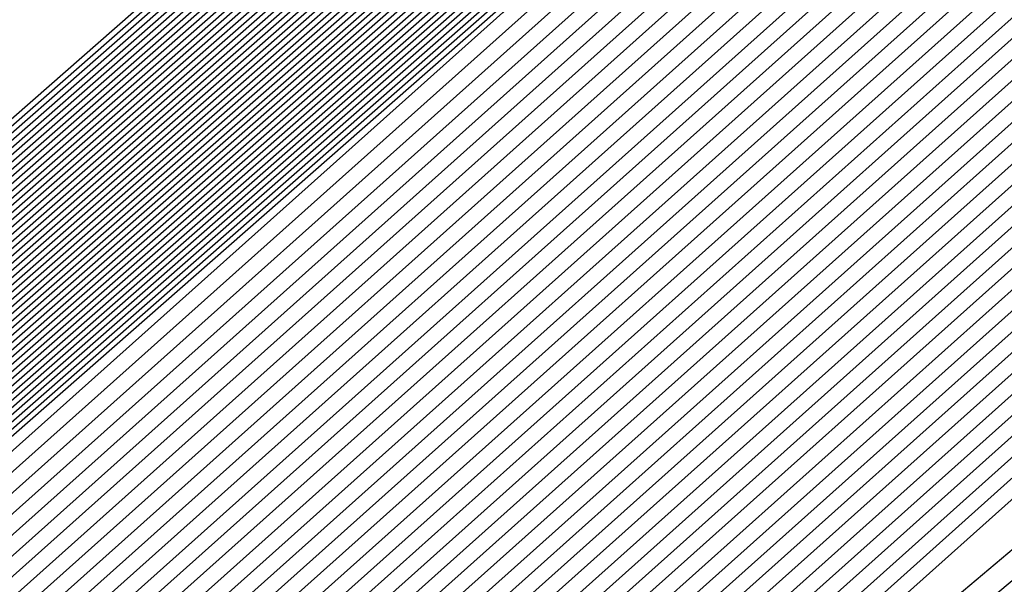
# Model space of a CAD drawing. Extents: x 3249832 to 3255657, y 13789405 to 13793316.
# Tile 791 of 1056: x 3253208.5874 to 3253208.7216, y 13791257.6163 to 13791257.6932. Entities that reach past the tile are written whole.
import ezdxf

# ---------------------------------------------------------------- set-up
doc = ezdxf.new("R2010")
doc.units = 0
doc.header["$LTSCALE"] = 100
doc.header["$MEASUREMENT"] = 0
for name, color, linetype in [('GRATIO_03231_CON', 1, 'CONTINUOUS'), ('GRATIO_0323_ICON', 1, 'CONTINUOUS'), ('TARGETS_EAST', 7, 'CONTINUOUS')]:
    doc.layers.add(name, color=color, linetype=linetype)

# ---------------------------------------------------------------- blocks, each defined once
blk = doc.blocks.new('Gratio_032316_contours')
at = {"layer": 'GRATIO_03231_CON', "color": 5, "linetype": 'Continuous', "flags": 128}
for points in [[(3253196.57706, 13791247.03615), (3253203.47105, 13791253.1938), (3253218.75951, 13791266.60126), (3253234.06971, 13791279.98413), (3253242.88772, 13791287.68662), (3253246.13462, 13791290.52731), (3253246.59031, 13791290.94338), (3253246.98083, 13791291.32532), (3253249.81702, 13791293.87697), (3253257.55589, 13791300.7555), (3253271.43068, 13791313.0323), (3253287.77957, 13791327.43574), (3253301.71695, 13791339.60837)], [(3253196.71057, 13791247.15254), (3253203.58621, 13791253.29381), (3253218.83398, 13791266.66558), (3253234.10345, 13791280.01283), (3253242.89801, 13791287.6948), (3253246.13636, 13791290.52784), (3253246.59102, 13791290.94258), (3253246.97413, 13791291.31721), (3253249.75622, 13791293.82018), (3253257.34746, 13791300.56749), (3253270.95757, 13791312.61009), (3253286.99457, 13791326.73875), (3253300.66608, 13791338.67918)], [(3253196.84408, 13791247.26894), (3253203.70137, 13791253.39382), (3253218.90845, 13791266.7299), (3253234.13718, 13791280.04153), (3253242.9083, 13791287.70297), (3253246.13809, 13791290.52836), (3253246.59174, 13791290.94178), (3253246.96742, 13791291.30911), (3253249.69542, 13791293.76339), (3253257.13903, 13791300.37948), (3253270.48445, 13791312.18788), (3253286.20957, 13791326.04177), (3253299.6152, 13791337.74998)], [(3253197.11109, 13791247.50174), (3253203.93169, 13791253.59384), (3253219.0574, 13791266.85855), (3253234.20465, 13791280.09892), (3253242.92888, 13791287.71932), (3253246.14156, 13791290.52941), (3253246.59316, 13791290.94019), (3253246.95401, 13791291.2929), (3253249.57383, 13791293.64981), (3253256.72217, 13791300.00346), (3253269.53822, 13791311.34346), (3253284.63958, 13791324.64781), (3253297.51345, 13791335.89159)], [(3253197.2446, 13791247.61813), (3253204.04685, 13791253.69384), (3253219.13187, 13791266.92287), (3253234.23839, 13791280.12762), (3253242.93918, 13791287.72749), (3253246.1433, 13791290.52994), (3253246.59388, 13791290.9394), (3253246.9473, 13791291.28479), (3253249.51303, 13791293.59302), (3253256.51374, 13791299.81545), (3253269.06511, 13791310.92125), (3253283.85458, 13791323.95083), (3253296.46257, 13791334.9624)], [(3253197.37811, 13791247.73453), (3253204.16201, 13791253.79385), (3253219.20635, 13791266.98719), (3253234.27212, 13791280.15631), (3253242.94947, 13791287.73567), (3253246.14503, 13791290.53046), (3253246.59459, 13791290.9386), (3253246.9406, 13791291.27669), (3253249.45223, 13791293.53623), (3253256.30531, 13791299.62744), (3253268.59199, 13791310.49904), (3253283.06958, 13791323.25385), (3253295.41169, 13791334.0332)], [(3253197.51162, 13791247.85093), (3253204.27717, 13791253.89386), (3253219.28082, 13791267.05151), (3253234.30586, 13791280.18501), (3253242.95976, 13791287.74384), (3253246.14676, 13791290.53099), (3253246.5953, 13791290.9378), (3253246.93389, 13791291.26859), (3253249.39143, 13791293.47944), (3253256.09688, 13791299.43942), (3253268.11888, 13791310.07683), (3253282.28459, 13791322.55687), (3253294.36082, 13791333.10401)], [(3253197.77863, 13791248.08372), (3253204.50749, 13791254.09388), (3253219.42977, 13791267.18016), (3253234.37333, 13791280.2424), (3253242.98034, 13791287.76019), (3253246.15023, 13791290.53204), (3253246.59673, 13791290.93621), (3253246.92048, 13791291.25238), (3253249.26983, 13791293.36586), (3253255.68002, 13791299.0634), (3253267.17265, 13791309.2324), (3253280.71459, 13791321.16291), (3253292.25906, 13791331.24562), (3253298.86322, 13791336.86351)], [(3253197.91214, 13791248.20012), (3253204.62265, 13791254.19388), (3253219.50424, 13791267.24448), (3253234.40706, 13791280.2711), (3253242.99064, 13791287.76837), (3253246.15197, 13791290.53257), (3253246.59744, 13791290.93542), (3253246.91378, 13791291.24427), (3253249.20903, 13791293.30907), (3253255.47159, 13791298.87539), (3253266.69953, 13791308.81019), (3253279.9296, 13791320.46593), (3253291.20819, 13791330.31643), (3253297.66843, 13791335.81202)], [(3253198.04565, 13791248.31651), (3253204.73781, 13791254.29389), (3253219.57872, 13791267.3088), (3253234.4408, 13791280.2998), (3253243.00093, 13791287.77654), (3253246.1537, 13791290.53309), (3253246.59816, 13791290.93462), (3253246.90707, 13791291.23617), (3253249.14823, 13791293.25228), (3253255.26316, 13791298.68738), (3253266.22642, 13791308.38798), (3253279.1446, 13791319.76895), (3253290.15731, 13791329.38723), (3253296.47364, 13791334.76054)], [(3253198.17916, 13791248.43291), (3253204.85297, 13791254.3939), (3253219.65319, 13791267.37312), (3253234.47453, 13791280.32849), (3253243.01122, 13791287.78471), (3253246.15544, 13791290.53362), (3253246.59887, 13791290.93382), (3253246.90036, 13791291.22806), (3253249.08743, 13791293.19549), (3253255.05473, 13791298.49937), (3253265.7533, 13791307.96577), (3253278.3596, 13791319.07197), (3253289.10643, 13791328.45804), (3253295.27885, 13791333.70905)], [(3253198.44617, 13791248.6657), (3253205.08329, 13791254.59392), (3253219.80214, 13791267.50177), (3253234.542, 13791280.38589), (3253243.0318, 13791287.80106), (3253246.15891, 13791290.53467), (3253246.6003, 13791290.93223), (3253246.88695, 13791291.21186), (3253248.96583, 13791293.08191), (3253254.63787, 13791298.12335), (3253264.80707, 13791307.12135), (3253276.7896, 13791317.678), (3253287.00468, 13791326.59965), (3253292.88927, 13791331.60608), (3253295.95133, 13791334.07094)], [(3253198.57968, 13791248.7821), (3253205.19845, 13791254.69392), (3253219.87661, 13791267.56609), (3253234.57574, 13791280.41459), (3253243.04209, 13791287.80924), (3253246.16064, 13791290.53519), (3253246.60101, 13791290.93144), (3253246.88025, 13791291.20375), (3253248.90503, 13791293.02512), (3253254.42944, 13791297.93534), (3253264.33396, 13791306.69914), (3253276.00461, 13791316.98102), (3253285.9538, 13791325.67045), (3253291.69448, 13791330.55459), (3253294.7416, 13791333.01142)], [(3253198.71319, 13791248.8985), (3253205.31361, 13791254.79393), (3253219.95108, 13791267.63041), (3253234.60947, 13791280.44328), (3253243.05239, 13791287.81741), (3253246.16237, 13791290.53572), (3253246.60172, 13791290.93064), (3253246.87354, 13791291.19565), (3253248.84423, 13791292.96834), (3253254.22101, 13791297.74733), (3253263.86084, 13791306.27693), (3253275.21961, 13791316.28404), (3253284.90293, 13791324.74126), (3253290.49969, 13791329.50311), (3253293.53187, 13791331.9519)], [(3253198.8467, 13791249.0149), (3253205.42877, 13791254.89394), (3253220.02556, 13791267.69473), (3253234.64321, 13791280.47198), (3253243.06268, 13791287.82558), (3253246.16411, 13791290.53624), (3253246.60244, 13791290.92984), (3253246.86684, 13791291.18754), (3253248.78343, 13791292.91155), (3253254.01258, 13791297.55932), (3253263.38773, 13791305.85472), (3253274.43461, 13791315.58706), (3253283.85205, 13791323.81207), (3253289.3049, 13791328.45162), (3253292.32214, 13791330.89237), (3253295.39879, 13791333.38715)], [(3253199.11371, 13791249.24769), (3253205.65909, 13791255.09396), (3253220.17451, 13791267.82338), (3253234.71068, 13791280.52937), (3253243.08326, 13791287.84193), (3253246.16758, 13791290.53729), (3253246.60386, 13791290.92825), (3253246.85342, 13791291.17133), (3253248.66183, 13791292.79797), (3253253.59572, 13791297.1833), (3253262.4415, 13791305.01029), (3253272.86462, 13791314.1931), (3253281.7503, 13791321.95368), (3253286.91532, 13791326.34865), (3253289.90268, 13791328.77333), (3253293.18693, 13791331.45768)], [(3253199.24722, 13791249.36409), (3253205.77425, 13791255.19397), (3253220.24898, 13791267.8877), (3253234.74441, 13791280.55807), (3253243.09355, 13791287.85011), (3253246.16931, 13791290.53782), (3253246.60458, 13791290.92746), (3253246.84672, 13791291.16323), (3253248.60103, 13791292.74118), (3253253.38729, 13791296.99529), (3253261.96839, 13791304.58808), (3253272.07962, 13791313.49612), (3253280.69942, 13791321.02448), (3253285.72053, 13791325.29717), (3253288.69295, 13791327.71381), (3253292.081, 13791330.49295), (3253297.61917, 13791335.1971)], [(3253199.38073, 13791249.48048), (3253205.88941, 13791255.29397), (3253220.32345, 13791267.95202), (3253234.77815, 13791280.58677), (3253243.10385, 13791287.85828), (3253246.17105, 13791290.53834), (3253246.60529, 13791290.92666), (3253246.84001, 13791291.15513), (3253248.54023, 13791292.68439), (3253253.17886, 13791296.80728), (3253261.49527, 13791304.16587), (3253271.29462, 13791312.79914), (3253279.64854, 13791320.09529), (3253284.52574, 13791324.24568), (3253287.48322, 13791326.65429), (3253290.97507, 13791329.52822), (3253296.71525, 13791334.41022)], [(3253199.51424, 13791249.59688), (3253206.00457, 13791255.39398), (3253220.39793, 13791268.01634), (3253234.81188, 13791280.61546), (3253243.11414, 13791287.86646), (3253246.17278, 13791290.53887), (3253246.606, 13791290.92586), (3253246.83331, 13791291.14702), (3253248.47943, 13791292.6276), (3253252.97044, 13791296.61927), (3253261.02215, 13791303.74366), (3253270.50962, 13791312.10216), (3253278.59767, 13791319.16609), (3253283.33095, 13791323.1942), (3253286.27349, 13791325.59476), (3253289.86914, 13791328.56348), (3253295.81132, 13791333.62334)], [(3253199.78125, 13791249.82967), (3253206.23489, 13791255.594), (3253220.54687, 13791268.14499), (3253234.87935, 13791280.67286), (3253243.13472, 13791287.8828), (3253246.17625, 13791290.53992), (3253246.60743, 13791290.92427), (3253246.8199, 13791291.13081), (3253248.35784, 13791292.51402), (3253252.55358, 13791296.24325), (3253260.07593, 13791302.89924), (3253268.93963, 13791310.70819), (3253276.49591, 13791317.3077), (3253280.94137, 13791321.09123), (3253283.85403, 13791323.47572), (3253287.65728, 13791326.63402), (3253294.00347, 13791332.04958)], [(3253199.91476, 13791249.94607), (3253206.35005, 13791255.69401), (3253220.62135, 13791268.20931), (3253234.91309, 13791280.70156), (3253243.14501, 13791287.89098), (3253246.17798, 13791290.54045), (3253246.60814, 13791290.92348), (3253246.81319, 13791291.12271), (3253248.29704, 13791292.45723), (3253252.34515, 13791296.05524), (3253259.60281, 13791302.47703), (3253268.15463, 13791310.01121), (3253275.44504, 13791316.37851), (3253279.74658, 13791320.03974), (3253282.6443, 13791322.4162), (3253286.55135, 13791325.66929), (3253293.09954, 13791331.2627), (3253300.79521, 13791337.86923)], [(3253200.04827, 13791250.06247), (3253206.46521, 13791255.79401), (3253220.69582, 13791268.27363), (3253234.94682, 13791280.73025), (3253243.15531, 13791287.89915), (3253246.17972, 13791290.54097), (3253246.60886, 13791290.92268), (3253246.80649, 13791291.1146), (3253248.23624, 13791292.40044), (3253252.13672, 13791295.86723), (3253259.1297, 13791302.05482), (3253267.36963, 13791309.31423), (3253274.39416, 13791315.44932), (3253278.55179, 13791318.98826), (3253281.43456, 13791321.35667), (3253285.44542, 13791324.70455), (3253292.19561, 13791330.47582), (3253300.12972, 13791337.29016)], [(3253200.18178, 13791250.17887), (3253206.58037, 13791255.89402), (3253220.77029, 13791268.33795), (3253234.98056, 13791280.75895), (3253243.1656, 13791287.90733), (3253246.18145, 13791290.5415), (3253246.60957, 13791290.92188), (3253246.79978, 13791291.1065), (3253248.17544, 13791292.34365), (3253251.92829, 13791295.67922), (3253258.65658, 13791301.63261), (3253266.58464, 13791308.61725), (3253273.34328, 13791314.52012), (3253277.357, 13791317.93677), (3253280.22483, 13791320.29715), (3253284.33949, 13791323.73982), (3253291.29169, 13791329.68894), (3253299.46423, 13791336.71108)], [(3253200.44879, 13791250.41166), (3253206.81069, 13791256.09404), (3253220.91924, 13791268.4666), (3253235.04803, 13791280.81634), (3253243.18618, 13791287.92368), (3253246.18492, 13791290.54255), (3253246.611, 13791290.92029), (3253246.78637, 13791291.09029), (3253248.05384, 13791292.23007), (3253251.51143, 13791295.3032), (3253257.71035, 13791300.78818), (3253265.01464, 13791307.22329), (3253271.24153, 13791312.66173), (3253274.96742, 13791315.8338), (3253277.80537, 13791318.17811), (3253282.12763, 13791321.81036), (3253289.48383, 13791328.11518), (3253298.13324, 13791335.55292)], [(3253200.5823, 13791250.52806), (3253206.92586, 13791256.19405), (3253220.99372, 13791268.53092), (3253235.08176, 13791280.84504), (3253243.19647, 13791287.93185), (3253246.18666, 13791290.54307), (3253246.61171, 13791290.9195), (3253246.77966, 13791291.08219), (3253247.99304, 13791292.17328), (3253251.303, 13791295.11519), (3253257.23724, 13791300.36597), (3253264.22964, 13791306.52631), (3253270.19065, 13791311.73254), (3253273.77263, 13791314.78231), (3253276.59564, 13791317.11859), (3253281.0217, 13791320.84562), (3253288.57991, 13791327.3283), (3253297.46775, 13791334.97385)], [(3253200.71581, 13791250.64445), (3253207.04102, 13791256.29406), (3253221.06819, 13791268.59524), (3253235.1155, 13791280.87374), (3253243.20676, 13791287.94002), (3253246.18839, 13791290.5436), (3253246.61242, 13791290.9187), (3253246.77296, 13791291.07408), (3253247.93224, 13791292.11649), (3253251.09457, 13791294.92718), (3253256.76412, 13791299.94376), (3253263.44465, 13791305.82933), (3253269.13978, 13791310.80334), (3253272.57784, 13791313.73083), (3253275.38591, 13791316.05906), (3253279.91577, 13791319.88089), (3253287.67598, 13791326.54142), (3253296.80226, 13791334.39477)], [(3253200.84932, 13791250.76085), (3253207.15618, 13791256.39406), (3253221.14266, 13791268.65956), (3253235.14923, 13791280.90243), (3253243.21706, 13791287.9482), (3253246.19012, 13791290.54412), (3253246.61314, 13791290.9179), (3253246.76625, 13791291.06598), (3253247.87144, 13791292.0597), (3253250.88614, 13791294.73917), (3253256.29101, 13791299.52155), (3253262.65965, 13791305.13235), (3253268.0889, 13791309.87415), (3253271.38305, 13791312.67934), (3253274.17618, 13791314.99954), (3253278.80984, 13791318.91616), (3253286.77206, 13791325.75454), (3253296.13677, 13791333.81569)], [(3253201.11633, 13791250.99365), (3253207.3865, 13791256.59408), (3253221.29161, 13791268.78821), (3253235.2167, 13791280.95983), (3253243.23764, 13791287.96455), (3253246.19359, 13791290.54517), (3253246.61456, 13791290.91631), (3253246.75284, 13791291.04977), (3253247.74984, 13791291.94612), (3253250.46928, 13791294.36315), (3253255.34478, 13791298.67713), (3253261.08965, 13791303.73839), (3253265.98715, 13791308.01576), (3253268.99347, 13791310.57637), (3253271.75672, 13791312.8805), (3253276.59798, 13791316.9867), (3253284.9642, 13791324.18078), (3253294.80578, 13791332.65754)], [(3253201.24984, 13791251.11004), (3253207.50166, 13791256.69409), (3253221.36608, 13791268.85253), (3253235.25044, 13791280.98852), (3253243.24793, 13791287.97272), (3253246.19533, 13791290.5457), (3253246.61528, 13791290.91552), (3253246.74613, 13791291.04167), (3253247.68904, 13791291.88933), (3253250.26085, 13791294.17514), (3253254.87166, 13791298.25492), (3253260.30466, 13791303.04141), (3253264.93627, 13791307.08657), (3253267.79868, 13791309.52489), (3253270.54699, 13791311.82097), (3253275.49205, 13791316.02196), (3253284.06028, 13791323.3939), (3253294.14029, 13791332.07846)], [(3253201.38335, 13791251.22644), (3253207.61682, 13791256.7941), (3253221.44056, 13791268.91685), (3253235.28417, 13791281.01722), (3253243.25822, 13791287.9809), (3253246.19706, 13791290.54622), (3253246.61599, 13791290.91472), (3253246.73943, 13791291.03356), (3253247.62824, 13791291.83254), (3253250.05242, 13791293.98713), (3253254.39855, 13791297.83271), (3253259.51966, 13791302.34443), (3253263.88539, 13791306.15737), (3253266.60389, 13791308.4734), (3253269.33726, 13791310.76145), (3253274.38613, 13791315.05723), (3253283.15635, 13791322.60702), (3253293.4748, 13791331.49938)], [(3253201.51686, 13791251.34284), (3253207.73198, 13791256.8941), (3253221.51503, 13791268.98117), (3253235.31791, 13791281.04592), (3253243.26852, 13791287.98907), (3253246.1988, 13791290.54675), (3253246.6167, 13791290.91393), (3253246.73272, 13791291.02546), (3253247.56744, 13791291.77576), (3253249.84399, 13791293.79912), (3253253.92543, 13791297.41049), (3253258.73466, 13791301.64744), (3253262.83452, 13791305.22818), (3253265.4091, 13791307.42192), (3253268.12753, 13791309.70193), (3253273.2802, 13791314.0925), (3253282.25242, 13791321.82014), (3253292.80931, 13791330.9203), (3253301.81088, 13791338.63068)], [(3253201.78387, 13791251.57563), (3253207.9623, 13791257.09412), (3253221.66398, 13791269.10982), (3253235.38538, 13791281.10331), (3253243.2891, 13791288.00542), (3253246.20227, 13791290.5478), (3253246.61813, 13791290.91233), (3253246.71931, 13791291.00925), (3253247.44584, 13791291.66218), (3253249.42713, 13791293.4231), (3253252.9792, 13791296.56607), (3253257.16467, 13791300.25348), (3253260.73276, 13791303.36979), (3253263.01952, 13791305.31895), (3253265.70807, 13791307.58288), (3253271.06834, 13791312.16303), (3253280.44457, 13791320.24638), (3253291.47832, 13791329.76215), (3253300.88547, 13791337.82513)], [(3253201.91738, 13791251.69203), (3253208.07746, 13791257.19413), (3253221.73845, 13791269.17414), (3253235.41911, 13791281.13201), (3253243.29939, 13791288.01359), (3253246.204, 13791290.54832), (3253246.61884, 13791290.91154), (3253246.71261, 13791291.00114), (3253247.38504, 13791291.60539), (3253249.2187, 13791293.23509), (3253252.50609, 13791296.14386), (3253256.37967, 13791299.5565), (3253259.68189, 13791302.44059), (3253261.82473, 13791304.26746), (3253264.49834, 13791306.52336), (3253269.96241, 13791311.1983), (3253279.54064, 13791319.4595), (3253290.81283, 13791329.18307), (3253300.42277, 13791337.42236)], [(3253202.05089, 13791251.80842), (3253208.19262, 13791257.29414), (3253221.81293, 13791269.23846), (3253235.45285, 13791281.16071), (3253243.30968, 13791288.02177), (3253246.20573, 13791290.54885), (3253246.61956, 13791290.91074), (3253246.7059, 13791290.99304), (3253247.32424, 13791291.5486), (3253249.01027, 13791293.04708), (3253252.03297, 13791295.72165), (3253255.59467, 13791298.85952), (3253258.63101, 13791301.5114), (3253260.62994, 13791303.21597), (3253263.28861, 13791305.46384), (3253268.85648, 13791310.23357), (3253278.63672, 13791318.67262), (3253290.14734, 13791328.60399), (3253299.96006, 13791337.01958)], [(3253222.18973, 13791268.9562), (3253208.47101, 13791257.20698), (3253202.18439, 13791251.92482), (3253202.18439, 13791251.92482), (3253208.30778, 13791257.39414), (3253221.8874, 13791269.30278)], [(3253222.33685, 13791269.08692), (3253208.70035, 13791257.40813), (3253202.45141, 13791252.15761), (3253202.45141, 13791252.15761), (3253208.5381, 13791257.59416), (3253222.03635, 13791269.43142)], [(3253222.41042, 13791269.15229), (3253208.81502, 13791257.50869), (3253202.58492, 13791252.27401), (3253202.58492, 13791252.27401), (3253208.65326, 13791257.69417), (3253222.11082, 13791269.49575)], [(3253222.48398, 13791269.21765), (3253208.92969, 13791257.60926), (3253202.71843, 13791252.39041), (3253202.71843, 13791252.39041), (3253208.76842, 13791257.79418), (3253222.18529, 13791269.56007)], [(3253222.55754, 13791269.28301), (3253209.04436, 13791257.70983), (3253202.85194, 13791252.50681), (3253202.85193, 13791252.50681), (3253208.88358, 13791257.89419), (3253222.25977, 13791269.62439)], [(3253222.70467, 13791269.41374), (3253209.2737, 13791257.91097), (3253203.11895, 13791252.7396), (3253203.11895, 13791252.7396), (3253209.1139, 13791258.0942), (3253222.40871, 13791269.75304)], [(3253222.77823, 13791269.4791), (3253209.38837, 13791258.01154), (3253203.25246, 13791252.856), (3253203.25246, 13791252.856), (3253209.22906, 13791258.19421), (3253222.48319, 13791269.81736)], [(3253222.8518, 13791269.54447), (3253209.50304, 13791258.11211), (3253203.38597, 13791252.97239), (3253203.38597, 13791252.97239), (3253209.34422, 13791258.29422), (3253222.55766, 13791269.88168)], [(3253222.92536, 13791269.60983), (3253209.61771, 13791258.21268), (3253203.51947, 13791253.08879), (3253203.51947, 13791253.08879), (3253209.45938, 13791258.39423), (3253222.63214, 13791269.946)], [(3253294.55593, 13791331.78482), (3253282.65133, 13791321.30274), (3253268.6032, 13791309.01445), (3253256.6338, 13791298.60027), (3253249.91373, 13791292.81609), (3253247.40711, 13791290.71997), (3253247.02638, 13791290.44557), (3253246.62867, 13791290.09727), (3253243.8498, 13791287.66252), (3253236.27025, 13791281.09954), (3253223.07249, 13791269.74056), (3253209.84706, 13791258.41382), (3253203.78649, 13791253.32159), (3253203.78649, 13791253.32159), (3253209.68971, 13791258.59423), (3253222.78114, 13791270.07458), (3253235.89161, 13791281.53353), (3253243.79641, 13791288.43297), (3253249.04881, 13791292.99861), (3253256.14655, 13791299.14707), (3253268.13516, 13791309.52901), (3253282.25127, 13791321.73092), (3253294.2793, 13791332.07331)], [(3253294.30341, 13791331.56698), (3253282.46184, 13791321.1404), (3253268.48808, 13791308.91717), (3253256.58203, 13791298.55815), (3253249.89752, 13791292.80461), (3253247.40414, 13791290.71961), (3253247.02543, 13791290.44664), (3253246.629, 13791290.09938), (3253243.85878, 13791287.67218), (3253236.30279, 13791281.1296), (3253223.14605, 13791269.80592), (3253209.96173, 13791258.51439), (3253203.92, 13791253.43798), (3253203.92, 13791253.43798), (3253209.80487, 13791258.69424), (3253222.85565, 13791270.13885), (3253235.92547, 13791281.56208), (3253243.80512, 13791288.43921), (3253249.03601, 13791292.98573), (3253256.09723, 13791299.1022), (3253268.02248, 13791309.42905), (3253282.06389, 13791321.56632), (3253294.02824, 13791331.85395)], [(3253294.05089, 13791331.34915), (3253282.27235, 13791320.97806), (3253268.37296, 13791308.8199), (3253256.53026, 13791298.51602), (3253249.8813, 13791292.79314), (3253247.40117, 13791290.71925), (3253247.02448, 13791290.44772), (3253246.62933, 13791290.10149), (3253243.86776, 13791287.68184), (3253236.33533, 13791281.15966), (3253223.21961, 13791269.87129), (3253210.0764, 13791258.61496), (3253204.05351, 13791253.55438), (3253204.05351, 13791253.55438), (3253209.92004, 13791258.79424), (3253222.93017, 13791270.20313), (3253235.95934, 13791281.59062), (3253243.81382, 13791288.44544), (3253249.02321, 13791292.97286), (3253256.04791, 13791299.05733), (3253267.90979, 13791309.32909), (3253281.87651, 13791321.40172), (3253293.77719, 13791331.63458)], [(3253293.79837, 13791331.13131), (3253282.08285, 13791320.81572), (3253268.25784, 13791308.72262), (3253256.47849, 13791298.4739), (3253249.86508, 13791292.78166), (3253247.39821, 13791290.71889), (3253247.02354, 13791290.4488), (3253246.62966, 13791290.1036), (3253243.87675, 13791287.6915), (3253236.36787, 13791281.18972), (3253223.29318, 13791269.93665), (3253210.19107, 13791258.71553), (3253204.18702, 13791253.67078), (3253204.18701, 13791253.67078), (3253210.0352, 13791258.89424), (3253223.00468, 13791270.26741), (3253235.9932, 13791281.61917), (3253243.82253, 13791288.45167), (3253249.01041, 13791292.95999), (3253255.9986, 13791299.01245), (3253267.79711, 13791309.22914), (3253281.68913, 13791321.23712), (3253293.52613, 13791331.41522)], [(3253281.70387, 13791320.49104), (3253268.02759, 13791308.52807), (3253256.37495, 13791298.38965), (3253249.83265, 13791292.75871), (3253247.39227, 13791290.71816), (3253247.02165, 13791290.45095), (3253246.63032, 13791290.10782), (3253243.89471, 13791287.71083), (3253236.43295, 13791281.24983), (3253223.4403, 13791270.06738), (3253210.42041, 13791258.91666), (3253204.45403, 13791253.90357), (3253204.45403, 13791253.90357), (3253210.2655, 13791259.09429), (3253223.15342, 13791270.39627), (3253236.05998, 13791281.67732), (3253243.49467, 13791288.16911), (3253246.23629, 13791290.55891), (3253246.63094, 13791290.89792), (3253246.97688, 13791291.19282), (3253249.38096, 13791293.27243), (3253255.90221, 13791298.92109), (3253267.57241, 13791309.02875), (3253281.31446, 13791320.90786)], [(3253281.51437, 13791320.3287), (3253267.91246, 13791308.4308), (3253256.32319, 13791298.34753), (3253249.81643, 13791292.74723), (3253247.38931, 13791290.7178), (3253247.0207, 13791290.45203), (3253246.63065, 13791290.10993), (3253243.90369, 13791287.72049), (3253236.4655, 13791281.27989), (3253223.51387, 13791270.13274), (3253210.53508, 13791259.01723), (3253204.58754, 13791254.01997), (3253204.58754, 13791254.01997), (3253210.38066, 13791259.1943), (3253223.22789, 13791270.4606), (3253236.0937, 13791281.70603), (3253243.50493, 13791288.17732), (3253246.23793, 13791290.55953), (3253246.63143, 13791290.89735), (3253246.97568, 13791291.19044), (3253249.36691, 13791293.25849), (3253255.85289, 13791298.87622), (3253267.45972, 13791308.92879), (3253281.12708, 13791320.74326)], [(3253281.32488, 13791320.16636), (3253267.79734, 13791308.33352), (3253256.27142, 13791298.30541), (3253249.80022, 13791292.73576), (3253247.38634, 13791290.71744), (3253247.01976, 13791290.4531), (3253246.63098, 13791290.11204), (3253243.91267, 13791287.73015), (3253236.49804, 13791281.30995), (3253223.58743, 13791270.1981), (3253210.64975, 13791259.1178), (3253204.72105, 13791254.13636), (3253204.72105, 13791254.13637), (3253210.49582, 13791259.2943), (3253223.30236, 13791270.52492), (3253236.12742, 13791281.73474), (3253243.51518, 13791288.18552), (3253246.23956, 13791290.56015), (3253246.63193, 13791290.89678), (3253246.97448, 13791291.18805), (3253249.35287, 13791293.24455), (3253255.80356, 13791298.83135), (3253267.34704, 13791308.82884), (3253280.9397, 13791320.57865)], [(3253281.13539, 13791320.00402), (3253267.68222, 13791308.23625), (3253256.21965, 13791298.26328), (3253249.784, 13791292.72428), (3253247.38337, 13791290.71708), (3253247.01881, 13791290.45418), (3253246.63131, 13791290.11416), (3253243.92165, 13791287.73981), (3253236.53058, 13791281.34001), (3253223.66099, 13791270.26347), (3253210.76442, 13791259.21837), (3253204.85455, 13791254.25276), (3253204.85455, 13791254.25276), (3253210.61098, 13791259.39431), (3253223.37683, 13791270.58925), (3253236.16114, 13791281.76345), (3253243.52543, 13791288.19373), (3253246.2412, 13791290.56077), (3253246.63242, 13791290.89621), (3253246.97329, 13791291.18567), (3253249.33882, 13791293.23061), (3253255.75424, 13791298.78648), (3253267.23435, 13791308.72888), (3253280.75231, 13791320.41405)], [(3253267.45197, 13791308.0417), (3253256.11611, 13791298.17904), (3253249.75157, 13791292.70133), (3253247.37744, 13791290.71635), (3253247.01692, 13791290.45633), (3253246.63197, 13791290.11838), (3253243.93961, 13791287.75913), (3253236.59567, 13791281.40012), (3253223.80812, 13791270.3942), (3253210.99376, 13791259.41951), (3253205.12157, 13791254.48556), (3253205.12157, 13791254.48556), (3253210.84129, 13791259.59433), (3253223.52577, 13791270.7179), (3253236.22858, 13791281.82086), (3253243.54593, 13791288.21014), (3253246.24446, 13791290.562), (3253246.6334, 13791290.89508), (3253246.97089, 13791291.1809), (3253249.31072, 13791293.20273), (3253255.65559, 13791298.69674), (3253267.00898, 13791308.52897)], [(3253267.33685, 13791307.94442), (3253256.06434, 13791298.13691), (3253249.73535, 13791292.68985), (3253247.37447, 13791290.71599), (3253247.01598, 13791290.45741), (3253246.6323, 13791290.12049), (3253243.9486, 13791287.76879), (3253236.62821, 13791281.43018), (3253223.88168, 13791270.45956), (3253211.10843, 13791259.52008), (3253205.25508, 13791254.60195), (3253205.25508, 13791254.60195), (3253210.95645, 13791259.69434), (3253223.60023, 13791270.78223), (3253236.2623, 13791281.84957), (3253243.55619, 13791288.21834), (3253246.2461, 13791290.56262), (3253246.63389, 13791290.89451), (3253246.96969, 13791291.17852), (3253249.29667, 13791293.18879), (3253255.60626, 13791298.65187), (3253266.8963, 13791308.42902)], [(3253267.22172, 13791307.84715), (3253256.01257, 13791298.09479), (3253249.71913, 13791292.67838), (3253247.37151, 13791290.71563), (3253247.01503, 13791290.45848), (3253246.63263, 13791290.1226), (3253243.95758, 13791287.77846), (3253236.66075, 13791281.46024), (3253223.95525, 13791270.52492), (3253211.2231, 13791259.62065), (3253205.38858, 13791254.71835), (3253205.38859, 13791254.71835), (3253211.07161, 13791259.79435), (3253223.6747, 13791270.84655), (3253236.29602, 13791281.87828), (3253243.56644, 13791288.22655), (3253246.24773, 13791290.56324), (3253246.63439, 13791290.89394), (3253246.9685, 13791291.17613), (3253249.28262, 13791293.17485), (3253255.55694, 13791298.607), (3253266.78361, 13791308.32906)], [(3253267.1066, 13791307.74987), (3253255.96081, 13791298.05266), (3253249.70292, 13791292.6669), (3253247.36854, 13791290.71526), (3253247.01409, 13791290.45956), (3253246.63296, 13791290.12471), (3253243.96656, 13791287.78812), (3253236.69329, 13791281.49029), (3253224.02881, 13791270.59029), (3253211.33777, 13791259.72122), (3253205.52209, 13791254.83475), (3253205.52209, 13791254.83475), (3253211.18677, 13791259.89435), (3253223.74917, 13791270.91088), (3253236.32974, 13791281.90699), (3253243.57669, 13791288.23475), (3253246.24937, 13791290.56386), (3253246.63488, 13791290.89337), (3253246.9673, 13791291.17375), (3253249.26858, 13791293.16091), (3253255.50762, 13791298.56213), (3253266.67093, 13791308.22911)], [(3253266.87636, 13791307.55532), (3253255.85727, 13791297.96842), (3253249.67048, 13791292.64395), (3253247.36261, 13791290.71454), (3253247.01219, 13791290.46171), (3253246.63362, 13791290.12893), (3253243.98452, 13791287.80744), (3253236.75838, 13791281.55041), (3253224.17594, 13791270.72101), (3253211.56711, 13791259.92236), (3253205.78911, 13791255.06754), (3253205.78911, 13791255.06754), (3253211.41709, 13791260.09437), (3253223.89811, 13791271.03953), (3253236.39717, 13791281.9644), (3253243.59719, 13791288.25117), (3253246.25263, 13791290.56509), (3253246.63586, 13791290.89224), (3253246.96491, 13791291.16898), (3253249.24048, 13791293.13303), (3253255.40897, 13791298.4724), (3253266.44556, 13791308.0292)], [(3253266.76123, 13791307.45805), (3253255.8055, 13791297.92629), (3253249.65427, 13791292.63247), (3253247.35964, 13791290.71418), (3253247.01125, 13791290.46279), (3253246.63395, 13791290.13104), (3253243.9935, 13791287.8171), (3253236.79092, 13791281.58047), (3253224.2495, 13791270.78638), (3253211.68179, 13791260.02293), (3253205.92262, 13791255.18394), (3253205.92262, 13791255.18394), (3253211.53225, 13791260.19438), (3253223.97258, 13791271.10386), (3253236.43089, 13791281.99311), (3253243.60744, 13791288.25937), (3253246.25427, 13791290.56571), (3253246.63635, 13791290.89167), (3253246.96371, 13791291.1666), (3253249.22643, 13791293.11909), (3253255.35964, 13791298.42753), (3253266.33287, 13791307.92924)], [(3253266.64611, 13791307.36077), (3253255.75373, 13791297.88417), (3253249.63805, 13791292.621), (3253247.35667, 13791290.71382), (3253247.0103, 13791290.46387), (3253246.63428, 13791290.13316), (3253244.00248, 13791287.82676), (3253236.82346, 13791281.61053), (3253224.32306, 13791270.85174), (3253211.79646, 13791260.1235), (3253206.05613, 13791255.30034), (3253206.05613, 13791255.30033), (3253211.64741, 13791260.29439), (3253224.04705, 13791271.16818), (3253236.46461, 13791282.02182), (3253243.6177, 13791288.26758), (3253246.2559, 13791290.56633), (3253246.63684, 13791290.8911), (3253246.96251, 13791291.16422), (3253249.21238, 13791293.10515), (3253255.31032, 13791298.38266), (3253266.22019, 13791307.82929)], [(3253266.53099, 13791307.2635), (3253255.70196, 13791297.84205), (3253249.62183, 13791292.60952), (3253247.35371, 13791290.71345), (3253247.00936, 13791290.46494), (3253246.63461, 13791290.13527), (3253244.01147, 13791287.83642), (3253236.856, 13791281.64058), (3253224.39663, 13791270.9171), (3253211.91113, 13791260.22407), (3253206.18963, 13791255.41673), (3253206.18963, 13791255.41673), (3253211.76257, 13791260.3944), (3253224.12152, 13791271.23251), (3253236.49833, 13791282.05053), (3253243.62795, 13791288.27578), (3253246.25754, 13791290.56695), (3253246.63734, 13791290.89054), (3253246.96131, 13791291.16183), (3253249.19833, 13791293.09121), (3253255.26099, 13791298.33779), (3253266.1075, 13791307.72933)], [(3253266.30074, 13791307.06895), (3253255.59843, 13791297.7578), (3253249.5894, 13791292.58657), (3253247.34778, 13791290.71273), (3253247.00747, 13791290.4671), (3253246.63526, 13791290.13949), (3253244.02943, 13791287.85574), (3253236.92109, 13791281.7007), (3253224.54375, 13791271.04783), (3253212.14047, 13791260.42521), (3253206.45665, 13791255.64953), (3253206.45665, 13791255.64953), (3253211.99289, 13791260.59441), (3253224.27046, 13791271.36115), (3253236.56577, 13791282.10794), (3253243.64845, 13791288.29219), (3253246.2608, 13791290.56818), (3253246.63832, 13791290.8894), (3253246.95892, 13791291.15707), (3253249.17024, 13791293.06333), (3253255.16235, 13791298.24805), (3253265.88213, 13791307.52942)], [(3253266.18562, 13791306.97167), (3253255.54666, 13791297.71567), (3253249.57318, 13791292.57509), (3253247.34481, 13791290.71237), (3253247.00652, 13791290.46817), (3253246.63559, 13791290.1416), (3253244.03841, 13791287.86541), (3253236.95363, 13791281.73076), (3253224.61732, 13791271.1132), (3253212.25514, 13791260.52577), (3253206.59016, 13791255.76592), (3253206.59016, 13791255.76592), (3253212.10805, 13791260.69442), (3253224.34492, 13791271.42548), (3253236.59949, 13791282.13665), (3253243.6587, 13791288.3004), (3253246.26244, 13791290.5688), (3253246.63881, 13791290.88883), (3253246.95772, 13791291.15468), (3253249.15619, 13791293.04939), (3253255.11302, 13791298.20318), (3253265.76944, 13791307.42947)], [(3253266.07049, 13791306.8744), (3253255.49489, 13791297.67355), (3253249.55697, 13791292.56362), (3253247.34184, 13791290.712), (3253247.00558, 13791290.46925), (3253246.63592, 13791290.14371), (3253244.04739, 13791287.87507), (3253236.98617, 13791281.76081), (3253224.69088, 13791271.17856), (3253212.36981, 13791260.62634), (3253206.72366, 13791255.88232), (3253206.72367, 13791255.88232), (3253212.22321, 13791260.79443), (3253224.41939, 13791271.4898), (3253236.63321, 13791282.16536), (3253243.66895, 13791288.30861), (3253246.26407, 13791290.56942), (3253246.6393, 13791290.88827), (3253246.95652, 13791291.1523), (3253249.14214, 13791293.03545), (3253255.0637, 13791298.15831), (3253265.65676, 13791307.32951)], [(3253265.95537, 13791306.77712), (3253255.44312, 13791297.63143), (3253249.54075, 13791292.55214), (3253247.33888, 13791290.71164), (3253247.00463, 13791290.47032), (3253246.63625, 13791290.14582), (3253244.05637, 13791287.88473), (3253237.01871, 13791281.79087), (3253224.76444, 13791271.24392), (3253212.48448, 13791260.72691), (3253206.85717, 13791255.99872), (3253206.85717, 13791255.99872), (3253212.33837, 13791260.89444), (3253224.49386, 13791271.55413), (3253236.66693, 13791282.19407), (3253243.67921, 13791288.31681), (3253246.26571, 13791290.57004), (3253246.6398, 13791290.8877), (3253246.95533, 13791291.14992), (3253249.12809, 13791293.02151), (3253255.01437, 13791298.11344), (3253265.54407, 13791307.22956)], [(3253265.72512, 13791306.58257), (3253255.33958, 13791297.54718), (3253249.50832, 13791292.52919), (3253247.33294, 13791290.71092), (3253247.00274, 13791290.47248), (3253246.63691, 13791290.15005), (3253244.07433, 13791287.90405), (3253237.0838, 13791281.85099), (3253224.91157, 13791271.37465), (3253212.71382, 13791260.92805), (3253207.12419, 13791256.23151), (3253207.12419, 13791256.23151), (3253212.56869, 13791261.09446), (3253224.6428, 13791271.68278), (3253236.73437, 13791282.25148), (3253243.69971, 13791288.33322), (3253246.26897, 13791290.57127), (3253246.64078, 13791290.88656), (3253246.95293, 13791291.14515), (3253249.1, 13791292.99362), (3253254.91572, 13791298.02371), (3253265.3187, 13791307.02965)], [(3253265.61, 13791306.4853), (3253255.28781, 13791297.50506), (3253249.4921, 13791292.51771), (3253247.32998, 13791290.71056), (3253247.0018, 13791290.47355), (3253246.63724, 13791290.15216), (3253244.08331, 13791287.91371), (3253237.11634, 13791281.88104), (3253224.98513, 13791271.44001), (3253212.82849, 13791261.02862), (3253207.2577, 13791256.34791), (3253207.2577, 13791256.34791), (3253212.68385, 13791261.19447), (3253224.71727, 13791271.7471), (3253236.76809, 13791282.28019), (3253243.70996, 13791288.34143), (3253246.27061, 13791290.57189), (3253246.64127, 13791290.88599), (3253246.95174, 13791291.14277), (3253249.08595, 13791292.97968), (3253254.8664, 13791297.97884), (3253265.20602, 13791306.92969)], [(3253265.49488, 13791306.38803), (3253255.23605, 13791297.46293), (3253249.47588, 13791292.50624), (3253247.32701, 13791290.71019), (3253247.00085, 13791290.47463), (3253246.63757, 13791290.15427), (3253244.0923, 13791287.92337), (3253237.14888, 13791281.9111), (3253225.0587, 13791271.50538), (3253212.94316, 13791261.12919), (3253207.39121, 13791256.46431), (3253207.39121, 13791256.46431), (3253212.79901, 13791261.29448), (3253224.79174, 13791271.81143), (3253236.80181, 13791282.3089), (3253243.72021, 13791288.34963), (3253246.27224, 13791290.57251), (3253246.64176, 13791290.88543), (3253246.95054, 13791291.14038), (3253249.0719, 13791292.96574), (3253254.81708, 13791297.93397), (3253265.09333, 13791306.82974)], [(3253265.37976, 13791306.29075), (3253255.18428, 13791297.42081), (3253249.45967, 13791292.49476), (3253247.32404, 13791290.70983), (3253246.9999, 13791290.47571), (3253246.6379, 13791290.15638), (3253244.10128, 13791287.93303), (3253237.18142, 13791281.94116), (3253225.13226, 13791271.57074), (3253213.05783, 13791261.22976), (3253207.52471, 13791256.5807), (3253207.52471, 13791256.5807), (3253212.91417, 13791261.39448), (3253224.86621, 13791271.87575), (3253236.83553, 13791282.33761), (3253243.73047, 13791288.35784), (3253246.27388, 13791290.57313), (3253246.64226, 13791290.88486), (3253246.94934, 13791291.138), (3253249.05785, 13791292.9518), (3253254.76775, 13791297.8891), (3253264.98065, 13791306.72978)], [(3253265.14951, 13791306.0962), (3253255.08074, 13791297.33656), (3253249.42723, 13791292.47181), (3253247.31811, 13791290.70911), (3253246.99801, 13791290.47786), (3253246.63856, 13791290.1606), (3253244.11924, 13791287.95236), (3253237.24651, 13791282.00127), (3253225.27938, 13791271.70147), (3253213.28717, 13791261.4309), (3253207.79173, 13791256.8135), (3253207.79173, 13791256.8135), (3253213.14449, 13791261.5945), (3253225.01515, 13791272.0044), (3253236.90297, 13791282.39502), (3253243.75097, 13791288.37425), (3253246.27714, 13791290.57436), (3253246.64324, 13791290.88372), (3253246.94695, 13791291.13323), (3253249.02975, 13791292.92392), (3253254.6691, 13791297.79936), (3253264.75528, 13791306.52987)], [(3253265.03439, 13791305.99892), (3253255.02897, 13791297.29444), (3253249.41102, 13791292.46033), (3253247.31514, 13791290.70874), (3253246.99707, 13791290.47894), (3253246.63889, 13791290.16271), (3253244.12822, 13791287.96202), (3253237.27905, 13791282.03133), (3253225.35295, 13791271.76683), (3253213.40184, 13791261.53147), (3253207.92524, 13791256.92989), (3253207.92524, 13791256.92989), (3253213.25965, 13791261.69451), (3253225.08961, 13791272.06873), (3253236.93669, 13791282.42373), (3253243.76122, 13791288.38246), (3253246.27878, 13791290.57498), (3253246.64373, 13791290.88316), (3253246.94575, 13791291.13085), (3253249.01571, 13791292.90998), (3253254.61978, 13791297.75449), (3253264.64259, 13791306.42992)], [(3253264.91926, 13791305.90165), (3253254.9772, 13791297.25231), (3253249.3948, 13791292.44886), (3253247.31218, 13791290.70838), (3253246.99612, 13791290.48001), (3253246.63922, 13791290.16482), (3253244.1372, 13791287.97168), (3253237.31159, 13791282.06139), (3253225.42651, 13791271.83219), (3253213.51651, 13791261.63204), (3253208.05874, 13791257.04629), (3253208.05875, 13791257.04629), (3253213.37481, 13791261.79452), (3253225.16408, 13791272.13306), (3253236.97041, 13791282.45244), (3253243.77147, 13791288.39066), (3253246.28041, 13791290.5756), (3253246.64422, 13791290.88259), (3253246.94455, 13791291.12847), (3253249.00166, 13791292.89604), (3253254.57046, 13791297.70962), (3253264.52991, 13791306.32996)], [(3253264.80414, 13791305.80438), (3253254.92543, 13791297.21019), (3253249.37858, 13791292.43738), (3253247.30921, 13791290.70802), (3253246.99518, 13791290.48109), (3253246.63955, 13791290.16693), (3253244.14618, 13791287.98134), (3253237.34413, 13791282.09145), (3253225.50007, 13791271.89756), (3253213.63118, 13791261.73261), (3253208.19225, 13791257.16269), (3253208.19225, 13791257.16269), (3253213.48997, 13791261.89453), (3253225.23855, 13791272.19738), (3253237.00413, 13791282.48115), (3253243.78172, 13791288.39887), (3253246.28205, 13791290.57622), (3253246.64472, 13791290.88202), (3253246.94335, 13791291.12608), (3253248.98761, 13791292.8821), (3253254.52113, 13791297.66475), (3253264.41722, 13791306.23001)], [(3253264.57389, 13791305.60983), (3253254.8219, 13791297.12594), (3253249.34615, 13791292.41443), (3253247.30328, 13791290.7073), (3253246.99329, 13791290.48324), (3253246.64021, 13791290.17116), (3253244.16415, 13791288.00066), (3253237.40922, 13791282.15156), (3253225.6472, 13791272.02829), (3253213.86052, 13791261.93375), (3253208.45927, 13791257.39548), (3253208.45927, 13791257.39548), (3253213.72028, 13791262.09454), (3253225.38749, 13791272.32603), (3253237.07157, 13791282.53856), (3253243.80223, 13791288.41528), (3253246.28532, 13791290.57745), (3253246.6457, 13791290.88089), (3253246.94096, 13791291.12132), (3253248.95951, 13791292.85422), (3253254.42248, 13791297.57502), (3253264.19185, 13791306.0301)], [(3253264.45877, 13791305.51255), (3253254.77013, 13791297.08382), (3253249.32993, 13791292.40295), (3253247.30031, 13791290.70693), (3253246.99234, 13791290.48432), (3253246.64054, 13791290.17327), (3253244.17313, 13791288.01032), (3253237.44176, 13791282.18162), (3253225.72077, 13791272.09365), (3253213.97519, 13791262.03431), (3253208.59278, 13791257.51188), (3253208.59278, 13791257.51188), (3253213.83545, 13791262.19455), (3253225.46196, 13791272.39036), (3253237.10529, 13791282.56727), (3253243.81248, 13791288.42348), (3253246.28695, 13791290.57807), (3253246.64619, 13791290.88032), (3253246.93976, 13791291.11893), (3253248.94547, 13791292.84028), (3253254.37316, 13791297.53015), (3253264.07917, 13791305.93015)]]:
    blk.add_lwpolyline(points, dxfattribs=at)
at = {"layer": 'GRATIO_0323_ICON', "color": 7, "linetype": 'Continuous', "flags": 128}
for points in [[(3253196.97758, 13791247.38534), (3253203.81653, 13791253.49383), (3253218.98293, 13791266.79423), (3253234.17092, 13791280.07022), (3253242.91859, 13791287.71115), (3253246.13983, 13791290.52889), (3253246.59245, 13791290.94099), (3253246.96072, 13791291.301), (3253249.63462, 13791293.7066), (3253256.9306, 13791300.19147), (3253270.01134, 13791311.76567), (3253285.42458, 13791325.34479), (3253298.56432, 13791336.82079)], [(3253197.64512, 13791247.96732), (3253204.39233, 13791253.99387), (3253219.3553, 13791267.11584), (3253234.33959, 13791280.21371), (3253242.97005, 13791287.75202), (3253246.1485, 13791290.53152), (3253246.59602, 13791290.93701), (3253246.92719, 13791291.26048), (3253249.33063, 13791293.42265), (3253255.88845, 13791299.25141), (3253267.64576, 13791309.65462), (3253281.49959, 13791321.85989), (3253293.30994, 13791332.17482)], [(3253198.31266, 13791248.54931), (3253204.96813, 13791254.49391), (3253219.72766, 13791267.43745), (3253234.50827, 13791280.35719), (3253243.02151, 13791287.79289), (3253246.15717, 13791290.53414), (3253246.59958, 13791290.93303), (3253246.89366, 13791291.21996), (3253249.02663, 13791293.1387), (3253254.8463, 13791298.31136), (3253265.28019, 13791307.54356), (3253277.5746, 13791318.37498), (3253288.05556, 13791327.52884), (3253294.08406, 13791332.65756)], [(3253198.9802, 13791249.13129), (3253205.54393, 13791254.99395), (3253220.10003, 13791267.75905), (3253234.67694, 13791280.50068), (3253243.07297, 13791287.83376), (3253246.16584, 13791290.53677), (3253246.60315, 13791290.92905), (3253246.86013, 13791291.17944), (3253248.72263, 13791292.85476), (3253253.80415, 13791297.37131), (3253262.91461, 13791305.43251), (3253273.64961, 13791314.89008), (3253282.80117, 13791322.88287), (3253288.11011, 13791327.40014), (3253291.11241, 13791329.83285), (3253294.29286, 13791332.42241)], [(3253199.64774, 13791249.71328), (3253206.11974, 13791255.49399), (3253220.4724, 13791268.08067), (3253234.84562, 13791280.64416), (3253243.12443, 13791287.87463), (3253246.17452, 13791290.53939), (3253246.60672, 13791290.92507), (3253246.8266, 13791291.13892), (3253248.41864, 13791292.57081), (3253252.76201, 13791296.43126), (3253260.54904, 13791303.32145), (3253269.72463, 13791311.40518), (3253277.54679, 13791318.2369), (3253282.13616, 13791322.14271), (3253285.06376, 13791324.53524), (3253288.76321, 13791327.59875), (3253294.90739, 13791332.83646)], [(3253200.31528, 13791250.29526), (3253206.69554, 13791255.99403), (3253220.84477, 13791268.40227), (3253235.01429, 13791280.78765), (3253243.17589, 13791287.9155), (3253246.18319, 13791290.54202), (3253246.61028, 13791290.92109), (3253246.79307, 13791291.0984), (3253248.11464, 13791292.28686), (3253251.71986, 13791295.49121), (3253258.18347, 13791301.21039), (3253265.79964, 13791307.92027), (3253272.29241, 13791313.59093), (3253276.16221, 13791316.88528), (3253279.0151, 13791319.23763), (3253283.23356, 13791322.77509), (3253290.38776, 13791328.90206), (3253298.79874, 13791336.132)], [(3253200.98282, 13791250.87725), (3253207.27134, 13791256.49407), (3253221.21714, 13791268.72389), (3253235.18297, 13791280.93113), (3253243.22735, 13791287.95637), (3253246.19186, 13791290.54465), (3253246.61385, 13791290.91711), (3253246.75955, 13791291.05787), (3253247.81064, 13791292.00291), (3253250.67771, 13791294.55116), (3253255.81789, 13791299.09934), (3253261.87465, 13791304.43537), (3253267.03802, 13791308.94496), (3253270.18826, 13791311.62786), (3253272.96645, 13791313.94002), (3253277.70391, 13791317.95143), (3253285.86813, 13791324.96766), (3253295.47128, 13791333.23661)], [(3253201.65036, 13791251.45923), (3253207.84714, 13791256.99411), (3253221.5895, 13791269.04549), (3253235.35164, 13791281.07462), (3253243.27881, 13791287.99724), (3253246.20053, 13791290.54727), (3253246.61742, 13791290.91313), (3253246.72602, 13791291.01735), (3253247.50664, 13791291.71897), (3253249.63556, 13791293.61111), (3253253.45232, 13791296.98828), (3253257.94966, 13791300.95046), (3253261.78364, 13791304.29898), (3253264.21431, 13791306.37043), (3253266.9178, 13791308.64241), (3253272.17427, 13791313.12777), (3253281.3485, 13791321.03326), (3253292.14381, 13791330.34122), (3253301.34818, 13791338.22791)], [(3253222.26329, 13791269.02156), (3253208.58568, 13791257.30755), (3253202.3179, 13791252.04122), (3253202.3179, 13791252.04122), (3253208.42294, 13791257.49415), (3253221.96187, 13791269.36711)], [(3253222.63111, 13791269.34838), (3253209.15903, 13791257.8104), (3253202.98544, 13791252.6232), (3253202.98544, 13791252.6232), (3253208.99874, 13791257.99419), (3253222.33424, 13791269.68871)], [(3253294.80845, 13791332.00265), (3253282.84083, 13791321.46507), (3253268.71833, 13791309.11172), (3253256.68557, 13791298.6424), (3253249.92995, 13791292.82756), (3253247.41007, 13791290.72034), (3253247.02732, 13791290.44449), (3253246.62834, 13791290.09516), (3253243.84082, 13791287.65286), (3253236.2377, 13791281.06949), (3253222.99892, 13791269.67519), (3253209.73238, 13791258.31325), (3253203.65298, 13791253.20519), (3253203.65298, 13791253.20519), (3253209.57454, 13791258.49423), (3253222.70663, 13791270.0103), (3253235.85774, 13791281.50498), (3253243.7877, 13791288.42674), (3253249.0616, 13791293.01148), (3253256.19586, 13791299.19195), (3253268.24784, 13791309.62896), (3253282.43865, 13791321.89552), (3253294.53035, 13791332.29267)], [(3253281.89336, 13791320.65338), (3253268.14271, 13791308.62535), (3253256.42672, 13791298.43178), (3253249.84887, 13791292.77018), (3253247.39524, 13791290.71852), (3253247.02259, 13791290.44987), (3253246.62999, 13791290.10571), (3253243.88573, 13791287.70117), (3253236.40041, 13791281.21978), (3253223.36674, 13791270.00201), (3253210.30574, 13791258.8161), (3253204.32052, 13791253.78717), (3253204.32052, 13791253.78717), (3253210.15034, 13791258.99428), (3253223.07895, 13791270.33195), (3253236.02626, 13791281.64861), (3253243.48442, 13791288.1609), (3253246.23466, 13791290.5583), (3253246.63045, 13791290.89848), (3253246.97808, 13791291.1952), (3253249.39501, 13791293.28637), (3253255.95153, 13791298.96595), (3253267.68509, 13791309.1287), (3253281.50184, 13791321.07246)], [(3253280.94589, 13791319.84168), (3253267.5671, 13791308.13897), (3253256.16788, 13791298.22116), (3253249.76778, 13791292.7128), (3253247.38041, 13791290.71671), (3253247.01787, 13791290.45526), (3253246.63164, 13791290.11627), (3253243.93063, 13791287.74947), (3253236.56312, 13791281.37006), (3253223.73456, 13791270.32883), (3253210.87909, 13791259.31894), (3253204.98806, 13791254.36916), (3253204.98806, 13791254.36916), (3253210.72614, 13791259.49432), (3253223.4513, 13791270.65358), (3253236.19486, 13791281.79216), (3253243.53568, 13791288.20193), (3253246.24283, 13791290.56139), (3253246.63291, 13791290.89565), (3253246.97209, 13791291.18328), (3253249.32477, 13791293.21667), (3253255.70491, 13791298.74161), (3253267.12167, 13791308.62893), (3253280.56493, 13791320.24945)], [(3253266.99148, 13791307.6526), (3253255.90904, 13791298.01054), (3253249.6867, 13791292.65542), (3253247.36557, 13791290.7149), (3253247.01314, 13791290.46064), (3253246.63329, 13791290.12682), (3253243.97554, 13791287.79778), (3253236.72583, 13791281.52035), (3253224.10237, 13791270.65565), (3253211.45244, 13791259.82179), (3253205.6556, 13791254.95114), (3253205.6556, 13791254.95114), (3253211.30193, 13791259.99436), (3253223.82364, 13791270.9752), (3253236.36345, 13791281.93569), (3253243.58694, 13791288.24296), (3253246.251, 13791290.56448), (3253246.63537, 13791290.89281), (3253246.9661, 13791291.17137), (3253249.25453, 13791293.14697), (3253255.45829, 13791298.51727), (3253266.55824, 13791308.12915)], [(3253266.41586, 13791307.16622), (3253255.65019, 13791297.79992), (3253249.60562, 13791292.59805), (3253247.35074, 13791290.71309), (3253247.00841, 13791290.46602), (3253246.63494, 13791290.13738), (3253244.02045, 13791287.84608), (3253236.88854, 13791281.67064), (3253224.47019, 13791270.98247), (3253212.0258, 13791260.32464), (3253206.32314, 13791255.53313), (3253206.32314, 13791255.53313), (3253211.87773, 13791260.49441), (3253224.19599, 13791271.29683), (3253236.53205, 13791282.07923), (3253243.6382, 13791288.28399), (3253246.25917, 13791290.56757), (3253246.63783, 13791290.88997), (3253246.96012, 13791291.15945), (3253249.18429, 13791293.07727), (3253255.21167, 13791298.29292), (3253265.99481, 13791307.62938)], [(3253265.84025, 13791306.67985), (3253255.39135, 13791297.5893), (3253249.52453, 13791292.54067), (3253247.33591, 13791290.71128), (3253247.00369, 13791290.4714), (3253246.63658, 13791290.14793), (3253244.06535, 13791287.89439), (3253237.05125, 13791281.82093), (3253224.83801, 13791271.30929), (3253212.59915, 13791260.82748), (3253206.99068, 13791256.11511), (3253206.99068, 13791256.11512), (3253212.45353, 13791260.99445), (3253224.56833, 13791271.61845), (3253236.70065, 13791282.22277), (3253243.68946, 13791288.32502), (3253246.26734, 13791290.57065), (3253246.64029, 13791290.88713), (3253246.95413, 13791291.14753), (3253249.11404, 13791293.00756), (3253254.96505, 13791298.06857), (3253265.43139, 13791307.1296)], [(3253265.26463, 13791306.19348), (3253255.13251, 13791297.37869), (3253249.44345, 13791292.48329), (3253247.32108, 13791290.70947), (3253246.99896, 13791290.47678), (3253246.63823, 13791290.15849), (3253244.11026, 13791287.9427), (3253237.21396, 13791281.97122), (3253225.20582, 13791271.6361), (3253213.1725, 13791261.33033), (3253207.65822, 13791256.6971), (3253207.65822, 13791256.6971), (3253213.02933, 13791261.49449), (3253224.94068, 13791271.94008), (3253236.86925, 13791282.36631), (3253243.74072, 13791288.36604), (3253246.27551, 13791290.57374), (3253246.64275, 13791290.88429), (3253246.94814, 13791291.13562), (3253249.0438, 13791292.93786), (3253254.71843, 13791297.84423), (3253264.86796, 13791306.62983)], [(3253264.68902, 13791305.7071), (3253254.87367, 13791297.16807), (3253249.36237, 13791292.42591), (3253247.30624, 13791290.70766), (3253246.99423, 13791290.48216), (3253246.63988, 13791290.16905), (3253244.15517, 13791287.991), (3253237.37667, 13791282.12151), (3253225.57364, 13791271.96292), (3253213.74585, 13791261.83318), (3253208.32576, 13791257.27908), (3253208.32576, 13791257.27908), (3253213.60512, 13791261.99453), (3253225.31302, 13791272.26171), (3253237.03785, 13791282.50985), (3253243.79198, 13791288.40707), (3253246.28368, 13791290.57683), (3253246.64521, 13791290.88145), (3253246.94216, 13791291.1237), (3253248.97356, 13791292.86816), (3253254.47181, 13791297.61988), (3253264.30454, 13791306.13006)]]:
    blk.add_lwpolyline(points, dxfattribs=at)

msp = doc.modelspace()

# ---------------------------------------------------------------- block references
at = {"layer": 'TARGETS_EAST'}
msp.add_blockref('Gratio_032316_contours', (0, 0), dxfattribs=at)

doc.saveas('drawing.dxf')
